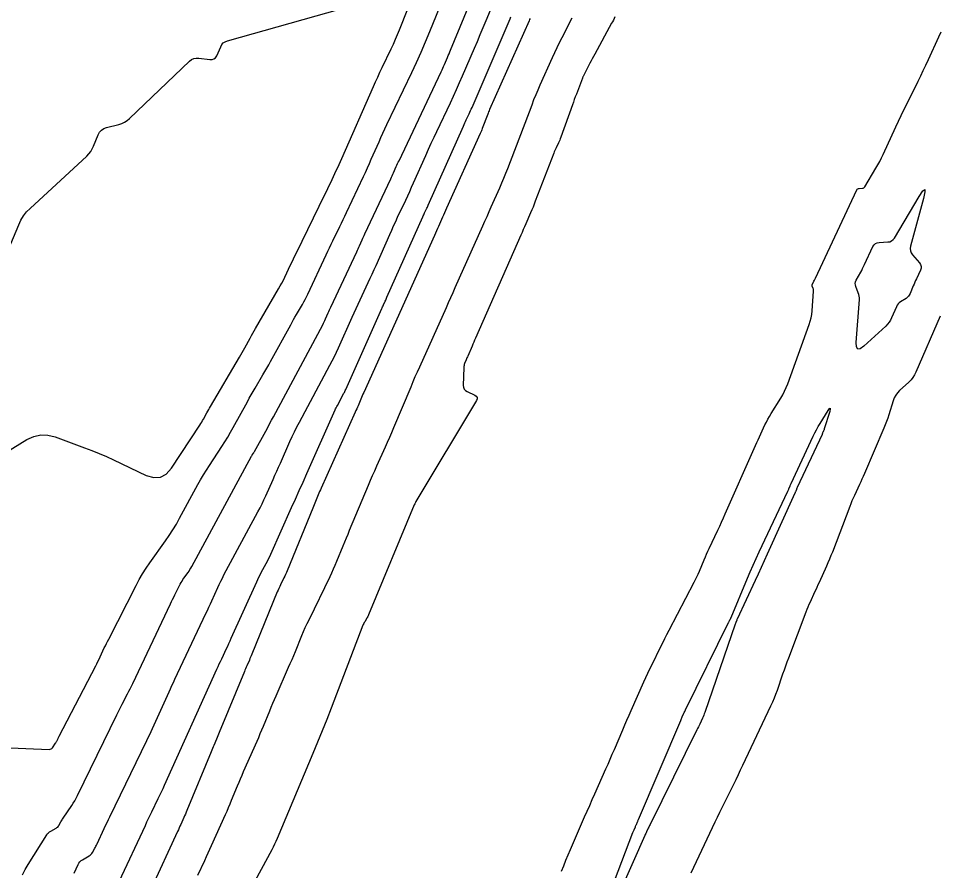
# Model space of a CAD drawing. Extents: x 658976 to 668721, y 639543 to 647196.
# Drawn here: x 661899.5 to 662049.4, y 642156.5 to 642295.1 of the extents above; entities that cross this region are included whole.
import ezdxf

# ---------------------------------------------------------------- set-up
doc = ezdxf.new("R2010")
doc.units = 0
doc.layers.add('Ex_Major Contours', color=7, linetype='Continuous')
doc.layers.add('Ex_Minor Contours', color=7, linetype='Continuous')

msp = doc.modelspace()

# ---------------------------------------------------------------- linework, layer by layer
at = {"layer": 'Ex_Major Contours'}
msp.add_lwpolyline([(661895.67, 642176.53), (661904.56, 642176.17), (661904.73, 642176.18), (661904.88, 642176.24), (661905, 642176.32), (661905.11, 642176.45), (661905.59, 642177.16), (661905.65, 642177.25), (661905.71, 642177.34), (661905.76, 642177.44), (661905.81, 642177.53), (661906, 642177.92), (661906.04, 642178.02), (661906.09, 642178.11), (661906.14, 642178.21), (661906.19, 642178.3), (661912.12, 642189.77), (661912.3, 642190.12), (661912.48, 642190.49), (661912.66, 642190.85), (661912.83, 642191.21), (661913.52, 642192.67), (661913.7, 642193.03), (661913.87, 642193.39), (661914.05, 642193.75), (661914.24, 642194.11), (661918.69, 642202.84), (661919.21, 642203.8), (661919.75, 642204.74), (661920.33, 642205.66), (661920.95, 642206.55), (661923.48, 642210.09), (661924.1, 642210.99), (661924.69, 642211.9), (661925.25, 642212.83), (661925.78, 642213.78), (661928.75, 642219.25), (661929.19, 642220.05), (661929.65, 642220.84), (661930.13, 642221.62), (661930.62, 642222.38), (661932.63, 642225.44), (661933.12, 642226.21), (661933.6, 642226.98), (661934.06, 642227.77), (661934.51, 642228.56), (661936.82, 642232.75), (661937.12, 642233.3), (661937.43, 642233.85), (661937.75, 642234.4), (661938.06, 642234.94), (661939.34, 642237.11), (661939.66, 642237.66), (661939.97, 642238.2), (661940.28, 642238.75), (661940.58, 642239.3), (661943.86, 642245.28), (661944.09, 642245.69), (661944.32, 642246.11), (661944.55, 642246.52), (661944.79, 642246.93), (661945.75, 642248.57), (661945.98, 642248.98), (661946.2, 642249.4), (661946.42, 642249.82), (661946.63, 642250.24), (661949.63, 642256.64), (661949.9, 642257.22), (661950.17, 642257.8), (661950.45, 642258.37), (661950.73, 642258.94), (661951.85, 642261.24), (661952.13, 642261.81), (661952.41, 642262.38), (661952.68, 642262.96), (661952.96, 642263.54), (661955.69, 642269.37), (661956.02, 642270.07), (661956.34, 642270.78), (661956.66, 642271.49), (661956.97, 642272.19), (661958.23, 642275.04), (661958.54, 642275.75), (661958.87, 642276.45), (661959.19, 642277.16), (661959.52, 642277.86), (661963.55, 642286.32), (661964.32, 642287.97), (661965.07, 642289.63), (661965.79, 642291.3), (661966.49, 642292.98), (661970.24, 642302.21)], dxfattribs=at)
at = {"layer": 'Ex_Minor Contours'}
for points in [[(661900.19, 642155.74), (661900.64, 642156.61), (661901.14, 642157.46), (661904.17, 642162.28), (661904.3, 642162.46), (661904.45, 642162.61), (661904.61, 642162.75), (661904.8, 642162.87), (661905.68, 642163.35), (661905.82, 642163.44), (661905.95, 642163.54), (661906.05, 642163.67), (661906.14, 642163.81), (661906.47, 642164.4), (661906.56, 642164.55), (661906.64, 642164.69), (661906.73, 642164.83), (661906.83, 642164.98), (661908.22, 642167.03), (661908.47, 642167.42), (661908.72, 642167.82), (661908.94, 642168.23), (661909.16, 642168.65), (661915.58, 642181.81), (661915.79, 642182.23), (661916, 642182.66), (661916.21, 642183.08), (661916.43, 642183.51), (661917.3, 642185.2), (661917.52, 642185.62), (661917.73, 642186.05), (661917.94, 642186.47), (661918.15, 642186.9), (661924.28, 642199.83), (661924.46, 642200.21), (661924.64, 642200.58), (661924.82, 642200.96), (661925.01, 642201.33), (661925.89, 642203.06), (661926.03, 642203.31), (661926.17, 642203.55), (661926.32, 642203.79), (661926.48, 642204.02), (661927.15, 642204.95), (661927.31, 642205.18), (661927.46, 642205.42), (661927.61, 642205.67), (661927.75, 642205.91), (661937.49, 642223.9), (661937.53, 642223.96), (661937.56, 642224.03), (661937.6, 642224.09), (661937.64, 642224.15), (661937.8, 642224.39), (661937.84, 642224.45), (661937.88, 642224.51), (661937.91, 642224.57), (661937.95, 642224.64), (661939.79, 642227.98), (661940.11, 642228.56), (661940.43, 642229.14), (661940.74, 642229.72), (661941.05, 642230.3), (661949.07, 642245.27), (661949.19, 642245.51), (661949.31, 642245.74), (661949.42, 642245.98), (661949.53, 642246.23), (661949.97, 642247.2), (661950.07, 642247.44), (661950.18, 642247.68), (661950.29, 642247.92), (661950.41, 642248.16), (661954.62, 642257.15), (661954.73, 642257.39), (661954.84, 642257.63), (661954.95, 642257.88), (661955.06, 642258.12), (661955.5, 642259.09), (661955.6, 642259.34), (661955.71, 642259.58), (661955.83, 642259.82), (661955.94, 642260.06), (661960.14, 642269.04), (661960.26, 642269.28), (661960.37, 642269.53), (661960.48, 642269.77), (661960.59, 642270.02), (661961.03, 642271), (661961.14, 642271.24), (661961.25, 642271.49), (661961.36, 642271.73), (661961.48, 642271.97), (661968.34, 642286.45), (661968.48, 642286.74), (661968.61, 642287.03), (661968.74, 642287.32), (661968.87, 642287.61), (661969.37, 642288.78), (661969.5, 642289.07), (661969.62, 642289.37), (661969.74, 642289.66), (661969.87, 642289.95), (661976.53, 642306.12)], [(661908.6, 642156.03), (661909.26, 642157.44), (661909.39, 642157.67), (661909.56, 642157.88), (661909.75, 642158.07), (661909.97, 642158.22), (661911.07, 642158.86), (661911.23, 642158.97), (661911.37, 642159.1), (661911.5, 642159.24), (661911.6, 642159.4), (661911.98, 642160.08), (661912.08, 642160.25), (661912.17, 642160.43), (661912.25, 642160.6), (661912.34, 642160.78), (661913.52, 642163.3), (661913.74, 642163.78), (661913.97, 642164.26), (661914.2, 642164.74), (661914.43, 642165.21), (661920.45, 642177.6), (661920.68, 642178.09), (661920.91, 642178.57), (661921.13, 642179.06), (661921.36, 642179.55), (661924.07, 642185.54), (661924.3, 642186.05), (661924.53, 642186.56), (661924.77, 642187.07), (661925, 642187.58), (661930.05, 642198.27), (661930.3, 642198.79), (661930.54, 642199.32), (661930.79, 642199.84), (661931.03, 642200.37), (661931.98, 642202.49), (661932.22, 642203.01), (661932.47, 642203.53), (661932.73, 642204.05), (661933, 642204.56), (661938.52, 642214.84), (661938.86, 642215.48), (661939.19, 642216.13), (661939.5, 642216.79), (661939.81, 642217.45), (661941, 642220.1), (661941.29, 642220.77), (661941.59, 642221.43), (661941.89, 642222.1), (661942.18, 642222.76), (661943.74, 642226.26), (661944.11, 642227.06), (661944.49, 642227.86), (661944.88, 642228.64), (661945.29, 642229.42), (661950.25, 642238.69), (661950.61, 642239.39), (661950.97, 642240.09), (661951.31, 642240.81), (661951.64, 642241.53), (661953.87, 642246.53), (661954.18, 642247.23), (661954.5, 642247.94), (661954.82, 642248.64), (661955.15, 642249.34), (661956.46, 642252.13), (661956.78, 642252.83), (661957.11, 642253.53), (661957.43, 642254.24), (661957.74, 642254.94), (661959.98, 642259.96), (661960.29, 642260.67), (661960.61, 642261.37), (661960.94, 642262.07), (661961.26, 642262.77), (661962.57, 642265.57), (661962.9, 642266.27), (661963.22, 642266.98), (661963.54, 642267.68), (661963.86, 642268.39), (661965.85, 642272.84), (661966.28, 642273.82), (661966.73, 642274.8), (661967.18, 642275.77), (661967.64, 642276.74), (661969.84, 642281.38), (661970.35, 642282.48), (661970.86, 642283.58), (661971.35, 642284.69), (661971.83, 642285.8), (661973.76, 642290.27), (661974.23, 642291.39), (661974.71, 642292.51), (661975.18, 642293.63), (661975.64, 642294.76), (661977.87, 642300.15)], [(661898.33, 642258.43), (661899.6, 642261.53), (661899.95, 642262.28), (661900.38, 642262.97), (661900.88, 642263.62), (661901.46, 642264.21), (661910.66, 642272.71), (661911.01, 642273.07), (661911.31, 642273.46), (661911.56, 642273.88), (661911.77, 642274.33), (661912.53, 642276.19), (661912.75, 642276.62), (661913.05, 642276.95), (661913.43, 642277.21), (661913.88, 642277.37), (661915.9, 642277.88), (661916.38, 642278.03), (661916.83, 642278.24), (661917.25, 642278.51), (661917.64, 642278.84), (661927.4, 642288.17), (661927.73, 642288.42), (661928.09, 642288.59), (661928.48, 642288.67), (661928.89, 642288.65), (661930.68, 642288.42), (661931.05, 642288.42), (661931.36, 642288.52), (661931.61, 642288.73), (661931.81, 642289.05), (661932.46, 642290.52), (661932.65, 642290.86), (661932.89, 642291.13), (661933.2, 642291.33), (661933.56, 642291.48), (661953.97, 642297.21)], [(661896.29, 642223.79), (661900.92, 642226.58), (661902.03, 642227.11), (661903.17, 642227.35), (661904.33, 642227.33), (661905.52, 642227.02), (661910.32, 642225.25), (661911.52, 642224.8), (661912.7, 642224.32), (661913.88, 642223.81), (661915.04, 642223.28), (661920.36, 642220.76), (661921.57, 642220.39), (661922.65, 642220.45), (661923.61, 642220.96), (661924.45, 642221.91), (661929.06, 642228.93), (661929.22, 642229.18), (661929.37, 642229.42), (661929.52, 642229.68), (661929.66, 642229.93), (661930.23, 642230.96), (661930.37, 642231.21), (661930.51, 642231.47), (661930.66, 642231.72), (661930.81, 642231.97), (661935.51, 642239.98), (661935.73, 642240.37), (661935.96, 642240.76), (661936.18, 642241.15), (661936.39, 642241.54), (661937.25, 642243.11), (661937.47, 642243.51), (661937.69, 642243.9), (661937.91, 642244.29), (661938.14, 642244.67), (661941.89, 642251.1), (661942.16, 642251.58), (661942.42, 642252.06), (661942.67, 642252.55), (661942.9, 642253.04), (661943.84, 642255.03), (661944.07, 642255.52), (661944.31, 642256.02), (661944.54, 642256.51), (661944.78, 642257), (661949.43, 642266.48), (661949.67, 642266.97), (661949.9, 642267.46), (661950.13, 642267.94), (661950.36, 642268.43), (661951.28, 642270.39), (661951.51, 642270.88), (661951.73, 642271.37), (661951.95, 642271.86), (661952.17, 642272.35), (661957.33, 642284.03), (661957.67, 642284.81), (661958.02, 642285.58), (661958.38, 642286.35), (661958.74, 642287.12), (661960.2, 642290.18), (661960.56, 642290.95), (661960.91, 642291.72), (661961.24, 642292.5), (661961.57, 642293.28), (661962.94, 642296.66)], [(661915.93, 642154.65), (661920.21, 642163.81), (661920.46, 642164.36), (661920.72, 642164.9), (661920.98, 642165.45), (661921.25, 642166), (661922.31, 642168.17), (661922.57, 642168.72), (661922.83, 642169.27), (661923.08, 642169.82), (661923.33, 642170.37), (661931.85, 642189.23), (661932.04, 642189.65), (661932.24, 642190.07), (661932.43, 642190.49), (661932.63, 642190.91), (661933.41, 642192.57), (661933.61, 642192.99), (661933.8, 642193.41), (661934, 642193.83), (661934.19, 642194.25), (661938.32, 642203.41), (661938.49, 642203.79), (661938.68, 642204.17), (661938.87, 642204.55), (661939.07, 642204.93), (661939.87, 642206.42), (661940.07, 642206.8), (661940.26, 642207.18), (661940.44, 642207.56), (661940.62, 642207.95), (661944.01, 642215.51), (661944.63, 642216.9), (661945.25, 642218.29), (661945.87, 642219.68), (661946.49, 642221.08), (661951.09, 642231.41), (661951.17, 642231.59), (661951.26, 642231.77), (661951.35, 642231.96), (661951.45, 642232.14), (661952.51, 642234.12), (661952.59, 642234.27), (661952.67, 642234.42), (661952.74, 642234.58), (661952.81, 642234.73), (661958.67, 642247.89), (661958.74, 642248.04), (661958.81, 642248.2), (661958.88, 642248.35), (661958.95, 642248.5), (661959.24, 642249.12), (661959.31, 642249.27), (661959.38, 642249.43), (661959.45, 642249.58), (661959.52, 642249.74), (661965.36, 642262.85), (661965.43, 642263.01), (661965.5, 642263.16), (661965.57, 642263.32), (661965.65, 642263.48), (661965.94, 642264.11), (661966.01, 642264.26), (661966.09, 642264.42), (661966.16, 642264.58), (661966.23, 642264.74), (661971.96, 642277.61), (661972.08, 642277.86), (661972.19, 642278.12), (661972.31, 642278.37), (661972.43, 642278.62), (661972.9, 642279.61), (661973.02, 642279.86), (661973.13, 642280.12), (661973.24, 642280.37), (661973.36, 642280.62), (661979.56, 642295.06), (661979.68, 642295.36)], [(661982.84, 642295.13), (661982.74, 642294.93), (661982.65, 642294.73), (661976.22, 642280.28), (661976.14, 642280.09), (661976.06, 642279.91), (661975.99, 642279.72), (661975.91, 642279.53), (661975.03, 642277.21), (661974.96, 642277.01), (661974.88, 642276.81), (661974.79, 642276.62), (661974.71, 642276.42), (661969.22, 642264.24), (661969.06, 642263.87), (661968.89, 642263.5), (661968.73, 642263.13), (661968.56, 642262.76), (661967.9, 642261.28), (661967.74, 642260.91), (661967.57, 642260.54), (661967.41, 642260.17), (661967.24, 642259.8), (661955.74, 642234.23), (661955.62, 642233.97), (661955.5, 642233.7), (661955.39, 642233.44), (661955.28, 642233.17), (661954.83, 642232.1), (661954.71, 642231.84), (661954.6, 642231.57), (661954.48, 642231.3), (661954.37, 642231.04), (661948.8, 642218.67), (661948.68, 642218.4), (661948.56, 642218.13), (661948.44, 642217.86), (661948.33, 642217.59), (661947.88, 642216.51), (661947.77, 642216.24), (661947.65, 642215.97), (661947.54, 642215.7), (661947.43, 642215.43), (661943.27, 642205.23), (661943.15, 642204.94), (661943.02, 642204.65), (661942.89, 642204.36), (661942.75, 642204.08), (661942.2, 642202.94), (661942.06, 642202.66), (661941.93, 642202.37), (661941.81, 642202.08), (661941.68, 642201.79), (661937.52, 642191.64), (661937.43, 642191.41), (661937.33, 642191.17), (661937.23, 642190.94), (661937.13, 642190.7), (661936.72, 642189.77), (661936.61, 642189.54), (661936.51, 642189.3), (661936.41, 642189.07), (661936.32, 642188.83), (661932.24, 642178.9), (661932.13, 642178.64), (661932.02, 642178.38), (661931.91, 642178.11), (661931.8, 642177.85), (661931.34, 642176.82), (661931.22, 642176.56), (661931.11, 642176.29), (661931, 642176.03), (661930.89, 642175.77), (661926.97, 642166.21), (661926.85, 642165.93), (661926.73, 642165.64), (661926.6, 642165.36), (661926.48, 642165.08), (661925.97, 642163.95), (661925.84, 642163.67), (661925.71, 642163.38), (661925.58, 642163.1), (661925.45, 642162.82), (661921.03, 642153.26)], [(661989.6, 642295.18), (661987.95, 642291.97), (661987.54, 642291.17), (661987.14, 642290.36), (661986.76, 642289.54), (661986.39, 642288.72), (661984.41, 642284.28), (661984.06, 642283.47), (661983.72, 642282.66), (661983.39, 642281.85), (661983.07, 642281.03), (661979.14, 642270.66), (661978.83, 642269.86), (661978.51, 642269.08), (661978.18, 642268.29), (661977.84, 642267.51), (661976.44, 642264.41), (661976.09, 642263.64), (661975.75, 642262.86), (661975.4, 642262.08), (661975.05, 642261.31), (661970.58, 642251.26), (661970.22, 642250.46), (661969.86, 642249.66), (661969.5, 642248.85), (661969.14, 642248.05), (661964.79, 642238.39), (661964.43, 642237.58), (661964.08, 642236.77), (661963.72, 642235.96), (661963.38, 642235.14), (661960.58, 642228.48), (661960.25, 642227.69), (661959.91, 642226.91), (661959.57, 642226.13), (661959.22, 642225.35), (661957.82, 642222.24), (661957.48, 642221.46), (661957.13, 642220.68), (661956.8, 642219.9), (661956.46, 642219.11), (661953.39, 642211.77), (661953.13, 642211.15), (661952.87, 642210.52), (661952.61, 642209.89), (661952.35, 642209.26), (661951.33, 642206.74), (661951.06, 642206.11), (661950.79, 642205.49), (661950.51, 642204.87), (661950.21, 642204.26), (661946.78, 642197.22), (661946.47, 642196.58), (661946.18, 642195.95), (661945.9, 642195.3), (661945.63, 642194.65), (661944.56, 642192.05), (661944.29, 642191.4), (661944.02, 642190.76), (661943.74, 642190.11), (661943.46, 642189.47), (661941.43, 642184.85), (661941.16, 642184.24), (661940.9, 642183.62), (661940.64, 642183.01), (661940.38, 642182.39), (661939.37, 642179.92), (661939.11, 642179.3), (661938.85, 642178.69), (661938.59, 642178.07), (661938.32, 642177.46), (661936.14, 642172.51), (661935.89, 642171.93), (661935.64, 642171.35), (661935.39, 642170.77), (661935.15, 642170.18), (661934.18, 642167.84), (661933.94, 642167.26), (661933.69, 642166.67), (661933.44, 642166.09), (661933.18, 642165.51), (661930.91, 642160.48), (661930.64, 642159.87), (661930.36, 642159.27), (661930.09, 642158.66), (661929.81, 642158.06), (661928.69, 642155.65)], [(661996.62, 642295.36), (661996.49, 642295.1), (661996.36, 642294.84), (661996.22, 642294.59), (661996.08, 642294.33), (661993.34, 642289.31), (661993.14, 642288.94), (661992.94, 642288.57), (661992.75, 642288.2), (661992.56, 642287.83), (661991.43, 642285.65), (661991.42, 642285.63), (661991.41, 642285.6), (661991.4, 642285.58), (661991.39, 642285.56), (661991.35, 642285.47), (661991.34, 642285.45), (661991.33, 642285.43), (661991.32, 642285.41), (661991.32, 642285.39), (661990.34, 642282.81), (661990.17, 642282.38), (661990.01, 642281.94), (661989.85, 642281.5), (661989.69, 642281.06), (661987.81, 642275.77), (661987.73, 642275.55), (661987.64, 642275.33), (661987.54, 642275.11), (661987.44, 642274.9), (661987.03, 642274.04), (661986.92, 642273.83), (661986.83, 642273.61), (661986.74, 642273.4), (661986.65, 642273.18), (661983.65, 642265.36), (661983.47, 642264.9), (661983.29, 642264.43), (661983.1, 642263.97), (661982.9, 642263.51), (661982.11, 642261.67), (661981.91, 642261.21), (661981.71, 642260.75), (661981.51, 642260.29), (661981.31, 642259.83), (661973.92, 642243.09), (661973.78, 642242.77), (661973.64, 642242.45), (661973.5, 642242.13), (661973.36, 642241.81), (661972.66, 642240.18), (661972.6, 642240.03), (661972.53, 642239.87), (661972.47, 642239.72), (661972.41, 642239.57), (661972.15, 642238.95), (661972.1, 642238.79), (661972.06, 642238.64), (661972.03, 642238.47), (661972.02, 642238.31), (661971.94, 642235.41), (661971.97, 642235.09), (661972.09, 642234.81), (661972.28, 642234.59), (661972.55, 642234.42), (661973.81, 642233.82), (661974.06, 642233.65), (661974.19, 642233.45), (661974.19, 642233.21), (661974.08, 642232.93), (661964.24, 642216.5), (661964.16, 642216.37), (661964.09, 642216.24), (661964.03, 642216.11), (661963.97, 642215.97), (661956.53, 642198.07), (661956.46, 642197.92), (661956.39, 642197.78), (661956.32, 642197.64), (661956.24, 642197.5), (661955.9, 642196.95), (661955.82, 642196.81), (661955.74, 642196.67), (661955.67, 642196.52), (661955.61, 642196.38), (661950.43, 642182.9), (661949.71, 642181.04), (661948.97, 642179.18), (661948.22, 642177.33), (661947.45, 642175.49), (661941.65, 642161.65), (661941.45, 642161.19), (661941.24, 642160.74), (661941.02, 642160.28), (661940.78, 642159.84), (661931.8, 642143.23)], [(661987.94, 642156.34), (661988.28, 642157.23), (661988.64, 642158.12), (661989.01, 642159), (661989.38, 642159.89), (661991.69, 642165.18), (661992.1, 642166.12), (661992.52, 642167.06), (661992.93, 642168), (661993.35, 642168.94), (661995.15, 642172.99), (661995.5, 642173.78), (661995.84, 642174.57), (661996.19, 642175.37), (661996.53, 642176.16), (661997.88, 642179.34), (661998.23, 642180.14), (661998.57, 642180.93), (661998.92, 642181.73), (661999.27, 642182.52), (662001.33, 642187.15), (662001.65, 642187.87), (662001.98, 642188.58), (662002.31, 642189.28), (662002.65, 642189.99), (662004.04, 642192.79), (662004.39, 642193.49), (662004.74, 642194.19), (662005.09, 642194.89), (662005.46, 642195.58), (662009.52, 642203.36), (662009.75, 642203.8), (662009.97, 642204.26), (662010.17, 642204.71), (662010.37, 642205.17), (662011.15, 642207.03), (662011.34, 642207.49), (662011.54, 642207.95), (662011.75, 642208.41), (662011.96, 642208.86), (662013.37, 642211.86), (662013.68, 642212.52), (662013.98, 642213.17), (662014.27, 642213.83), (662014.57, 642214.49), (662019.26, 642225.13), (662019.48, 642225.61), (662019.69, 642226.09), (662019.91, 642226.57), (662020.13, 642227.05), (662021.03, 642228.96), (662021.26, 642229.43), (662021.5, 642229.9), (662021.76, 642230.36), (662022.03, 642230.81), (662023.59, 642233.3), (662023.93, 642233.87), (662024.23, 642234.46), (662024.51, 642235.07), (662024.75, 642235.68), (662028.23, 642245.31), (662028.4, 642245.85), (662028.54, 642246.4), (662028.64, 642246.96), (662028.7, 642247.53), (662028.93, 642250.76), (662028.94, 642250.86), (662028.93, 642250.96), (662028.91, 642251.06), (662028.87, 642251.15), (662028.72, 642251.53), (662028.7, 642251.63), (662028.69, 642251.72), (662028.71, 642251.81), (662028.75, 642251.9), (662029.01, 642252.39), (662029.07, 642252.5), (662029.13, 642252.61), (662029.19, 642252.72), (662029.24, 642252.84), (662035.99, 642267.21), (662036.06, 642267.32), (662036.14, 642267.39), (662036.25, 642267.44), (662036.37, 642267.47), (662036.9, 642267.49), (662037.02, 642267.52), (662037.13, 642267.56), (662037.22, 642267.64), (662037.3, 642267.74), (662039.1, 642270.76), (662039.41, 642271.3), (662039.71, 642271.85), (662040, 642272.41), (662040.27, 642272.98), (662042.34, 642277.46), (662042.77, 642278.39), (662043.21, 642279.31), (662043.65, 642280.23), (662044.1, 642281.15), (662045.95, 642284.89), (662046.38, 642285.77), (662046.8, 642286.65), (662047.22, 642287.53), (662047.64, 642288.42), (662049.35, 642292.13), (662049.73, 642292.95)], [(662049.56, 642246.67), (662045.6, 642237.55), (662045.38, 642237.1), (662045.11, 642236.68), (662044.8, 642236.29), (662044.45, 642235.93), (662042.95, 642234.55), (662042.6, 642234.19), (662042.31, 642233.79), (662042.08, 642233.36), (662041.9, 642232.89), (662041.19, 642230.6), (662041.02, 642230.05), (662040.83, 642229.52), (662040.62, 642228.99), (662040.4, 642228.46), (662037.22, 642221.05), (662037.02, 642220.6), (662036.82, 642220.15), (662036.62, 642219.71), (662036.41, 642219.26), (662035.59, 642217.49), (662035.38, 642217.04), (662035.19, 642216.6), (662035, 642216.14), (662034.82, 642215.69), (662032, 642208.29), (662031.77, 642207.71), (662031.54, 642207.13), (662031.29, 642206.55), (662031.04, 642205.97), (662029.84, 642203.35), (662029.66, 642202.95), (662029.48, 642202.54), (662029.29, 642202.14), (662029.11, 642201.74), (662028.37, 642200.14), (662028.18, 642199.74), (662028.01, 642199.34), (662027.84, 642198.93), (662027.68, 642198.52), (662024.85, 642191), (662024.61, 642190.35), (662024.37, 642189.7), (662024.14, 642189.05), (662023.91, 642188.4), (662023.01, 642185.78), (662022.77, 642185.13), (662022.52, 642184.49), (662022.25, 642183.85), (662021.96, 642183.22), (662017.39, 642173.54), (662017.02, 642172.77), (662016.65, 642172.01), (662016.28, 642171.24), (662015.9, 642170.47), (662014.39, 642167.42), (662014.01, 642166.65), (662013.63, 642165.88), (662013.26, 642165.11), (662012.9, 642164.34), (662008.95, 642156.02)], [(661992.55, 642144.21), (661999.54, 642162.63), (661999.58, 642162.75), (661999.63, 642162.86), (661999.68, 642162.98), (661999.73, 642163.09), (661999.94, 642163.59), (661999.98, 642163.68), (662000.03, 642163.78), (662000.07, 642163.88), (662000.11, 642163.97), (662000.28, 642164.36), (662000.32, 642164.45), (662000.37, 642164.55), (662000.41, 642164.65), (662000.45, 642164.74), (662007.33, 642180.89), (662007.39, 642181.03), (662007.46, 642181.18), (662007.52, 642181.32), (662007.58, 642181.47), (662007.84, 642182.04), (662007.91, 642182.19), (662007.97, 642182.33), (662008.04, 642182.47), (662008.11, 642182.62), (662015.11, 642196.8), (662015.14, 642196.87), (662015.18, 642196.94), (662015.21, 642197.01), (662015.25, 642197.08), (662015.39, 642197.35), (662015.43, 642197.42), (662015.46, 642197.49), (662015.49, 642197.56), (662015.52, 642197.63), (662018.19, 642204.01), (662018.65, 642205.09), (662019.12, 642206.17), (662019.6, 642207.24), (662020.1, 642208.31), (662024.74, 642218.2), (662024.79, 642218.3), (662024.84, 642218.41), (662024.89, 642218.51), (662024.93, 642218.61), (662025.12, 642219.03), (662025.16, 642219.13), (662025.21, 642219.24), (662025.26, 642219.34), (662025.3, 642219.45), (662028.9, 642227.15), (662029.16, 642227.67), (662029.43, 642228.19), (662029.71, 642228.7), (662030.02, 642229.2), (662031.32, 642231.3), (662031.55, 642231.62), (662031.66, 642231.71), (662031.67, 642231.57), (662031.57, 642231.18), (662030.69, 642228.34), (662030.67, 642228.26), (662030.64, 642228.18), (662030.61, 642228.11), (662030.58, 642228.03), (662030.45, 642227.73), (662030.42, 642227.66), (662030.39, 642227.58), (662030.35, 642227.51), (662030.32, 642227.43), (662026.28, 642218.77), (662026.24, 642218.7), (662026.21, 642218.63), (662026.18, 642218.55), (662026.15, 642218.47), (662026.03, 642218.17), (662026, 642218.09), (662025.97, 642218.02), (662025.94, 642217.94), (662025.91, 642217.87), (662021.4, 642207.92), (662020.91, 642206.85), (662020.42, 642205.78), (662019.93, 642204.71), (662019.43, 642203.64), (662016.51, 642197.35), (662016.48, 642197.29), (662016.45, 642197.22), (662016.43, 642197.16), (662016.4, 642197.09), (662016.3, 642196.83), (662016.28, 642196.76), (662016.25, 642196.69), (662016.23, 642196.63), (662016.2, 642196.56), (662011.25, 642182.2), (662011.16, 642181.96), (662011.07, 642181.72), (662010.97, 642181.48), (662010.86, 642181.24), (662010.41, 642180.3), (662010.3, 642180.06), (662010.19, 642179.83), (662010.07, 642179.59), (662009.96, 642179.36), (662002.33, 642163.96), (662002.26, 642163.81), (662002.19, 642163.66), (662002.12, 642163.51), (662002.05, 642163.36), (662001.76, 642162.76), (662001.69, 642162.61), (662001.62, 642162.46), (662001.55, 642162.31), (662001.48, 642162.16), (661993.44, 642144.02)]]:
    msp.add_lwpolyline(points, dxfattribs=at)
msp.add_lwpolyline([(662041.45, 642246.02), (662041.23, 642245.68), (662040.97, 642245.36), (662040.68, 642245.06), (662037.13, 642241.8), (662036.53, 642241.36), (662036.12, 642241.32), (662035.91, 642241.66), (662035.88, 642242.41), (662036.39, 642249.37), (662036.39, 642249.65), (662036.37, 642249.92), (662036.31, 642250.19), (662036.22, 642250.45), (662035.81, 642251.49), (662035.74, 642251.75), (662035.73, 642252), (662035.77, 642252.26), (662035.88, 642252.5), (662036.61, 642253.82), (662036.77, 642254.12), (662036.93, 642254.43), (662037.08, 642254.74), (662037.23, 642255.05), (662038.61, 642257.98), (662038.78, 642258.26), (662039.01, 642258.47), (662039.29, 642258.6), (662039.61, 642258.66), (662041.02, 642258.74), (662041.36, 642258.79), (662041.64, 642258.92), (662041.89, 642259.12), (662042.09, 642259.38), (662046.12, 642266.15), (662046.72, 642267.05), (662047.03, 642267.3), (662047.07, 642266.9), (662046.84, 642265.84), (662044.72, 642258.06), (662044.66, 642257.68), (662044.69, 642257.32), (662044.81, 642256.97), (662045.03, 642256.65), (662046.16, 642255.33), (662046.34, 642255.06), (662046.43, 642254.76), (662046.43, 642254.46), (662046.32, 642254.14), (662045.68, 642252.77), (662045.55, 642252.48), (662045.42, 642252.19), (662045.29, 642251.9), (662045.17, 642251.61), (662044.64, 642250.35), (662044.52, 642250.11), (662044.38, 642249.9), (662044.2, 642249.72), (662043.99, 642249.56), (662043.08, 642248.99), (662042.87, 642248.83), (662042.69, 642248.65), (662042.54, 642248.44), (662042.42, 642248.21), (662041.63, 642246.4)], close=True, dxfattribs=at)

doc.saveas('drawing.dxf')
